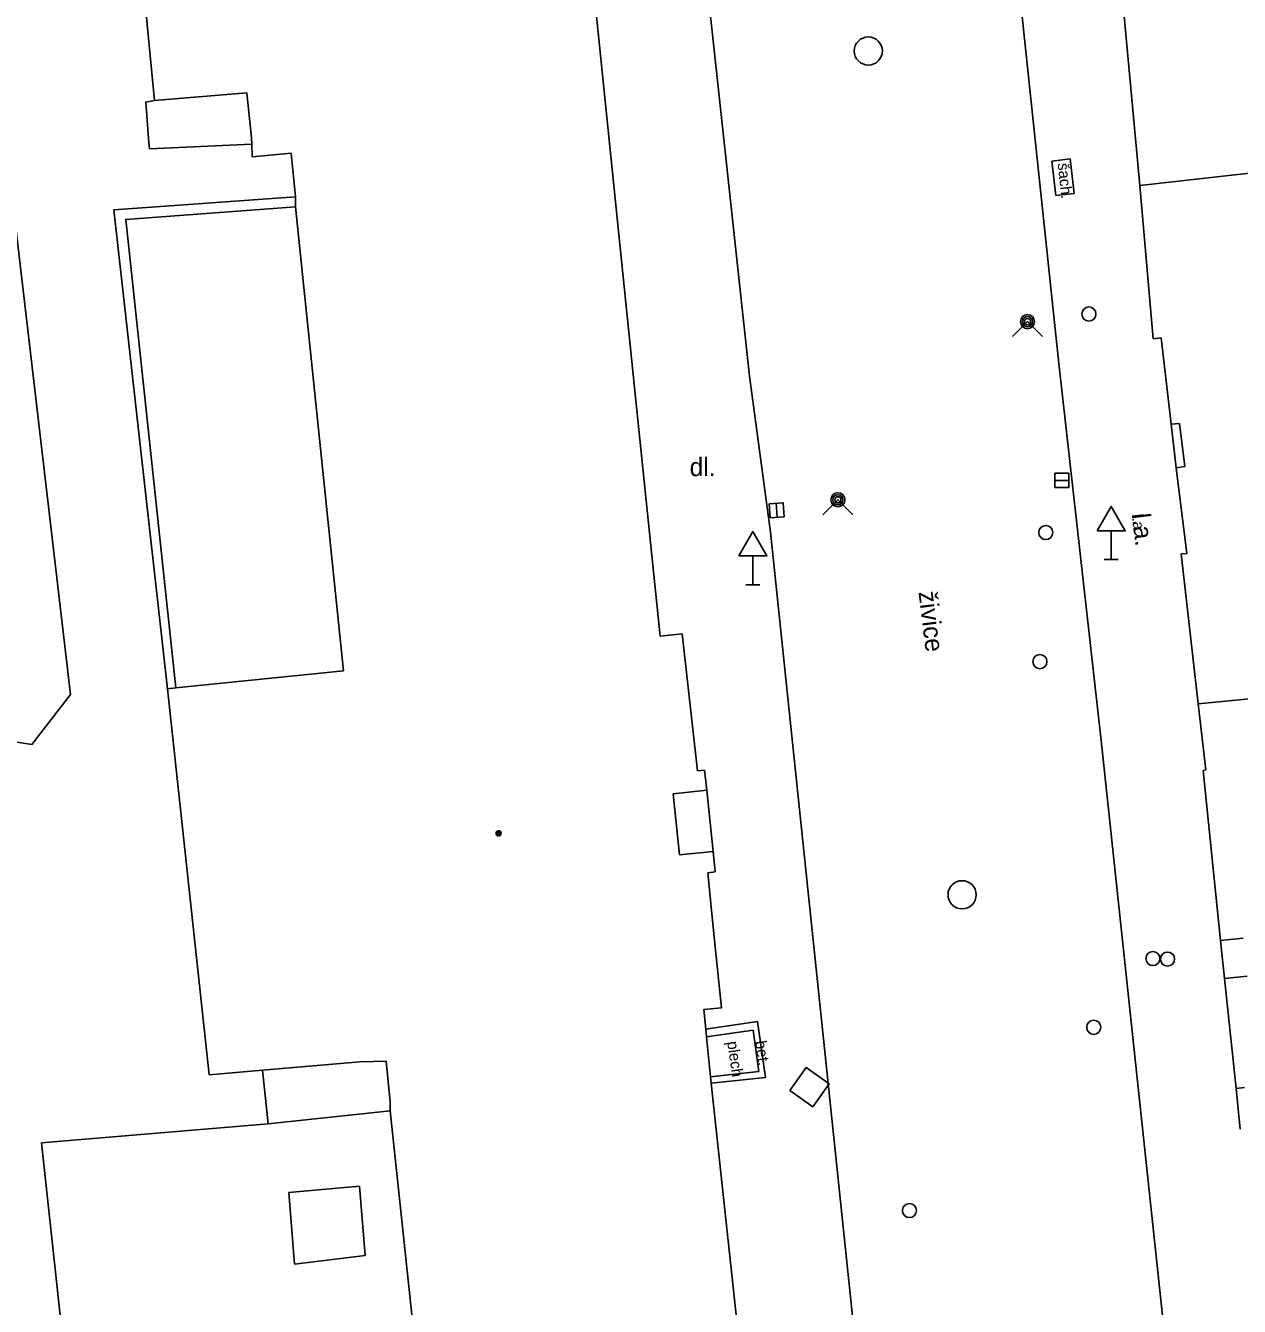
# Model space of a CAD drawing. Extents: x -600309 to -598967, y -1161267 to -1160292.
# Drawn here: x -599183.16 to -599140.08, y -1160387.93 to -1160342.5 of the extents above; entities that cross this region are included whole.
import ezdxf

# ---------------------------------------------------------------- set-up
doc = ezdxf.new("R2010")
doc.units = 0
for name, color, linetype in [('Level 10', 7, 'Continuous'), ('Level 11', 7, 'Continuous'), ('Level 26', 7, 'Continuous'), ('Level 27', 7, 'Continuous'), ('Level 28', 7, 'Continuous'), ('Level 31', 7, 'Continuous'), ('Level 34', 7, 'Continuous'), ('Level 39', 7, 'Continuous'), ('Level 40', 7, 'Continuous'), ('Level 42', 7, 'Continuous'), ('Level 5', 7, 'Continuous'), ('Level 6', 7, 'Continuous')]:
    doc.layers.add(name, color=color, linetype=linetype)

msp = doc.modelspace()

# ---------------------------------------------------------------- linework, layer by layer
at = {"layer": 'Level 10'}
for points in [[(-599146.49, -1160354.48), (-599149.54, -1160325.62)], [(-599160.44, -1160327.53), (-599157.47, -1160354.93)], [(-599144.99, -1160367.86), (-599146.49, -1160354.48)], [(-599151.13, -1160413.44), (-599151.5, -1160410.05), (-599153.03, -1160395.74), (-599156.72, -1160360.47), (-599157.47, -1160354.93)], [(-599142.12, -1160394.68), (-599144.99, -1160367.86)]]:
    msp.add_lwpolyline(points, dxfattribs=at)
at = {"layer": 'Level 11'}
for points in [[(-599213.53, -1160343.68), (-599185.51, -1160367.6), (-599182.93, -1160368), (-599181.56, -1160366.23), (-599183.71, -1160347.95), (-599184.53, -1160346.25), (-599186.4, -1160345.76), (-599188.84, -1160345.9099), (-599189.89, -1160345.81), (-599190.6599, -1160345.46), (-599192.11, -1160344.3), (-599192.85, -1160343.83), (-599193.4699, -1160343.64), (-599213.53, -1160343.68)], [(-599178.58, -1160345.1599), (-599178.89, -1160345.21), (-599178.78, -1160346.6599), (-599178.76, -1160346.87), (-599175.13, -1160346.7)], [(-599173.58, -1160348.57), (-599180.02, -1160349.03), (-599178.12, -1160366.03)], [(-599177.82, -1160365.99), (-599179.6, -1160349.38), (-599173.58, -1160348.93)], [(-599159.02, -1160378.1), (-599157.18, -1160377.83)], [(-599157.34, -1160378.13), (-599158.99, -1160378.37)], [(-599157.34, -1160378.13), (-599157.13, -1160379.6)], [(-599157.18, -1160377.83), (-599156.9, -1160379.81)], [(-599174.75, -1160379.55), (-599174.55, -1160381.45)], [(-599157.13, -1160379.6), (-599158.85, -1160379.79)], [(-599156.9, -1160379.81), (-599158.83, -1160380.01)], [(-599174.55, -1160381.45), (-599170.2199, -1160380.99)], [(-599174.55, -1160381.45), (-599182.59, -1160382.13), (-599180.9099, -1160397.64)], [(-599173.82, -1160383.89), (-599171.31, -1160383.67), (-599171.1, -1160386.12), (-599173.61, -1160386.43), (-599173.82, -1160383.89)]]:
    msp.add_lwpolyline(points, dxfattribs=at)
at = {"layer": 'Level 26'}
for points in [[(-599146.74, -1160347.31), (-599146.09, -1160347.23)], [(-599146.6, -1160348.52), (-599146.74, -1160347.31)], [(-599146.09, -1160347.23), (-599145.94, -1160348.45)], [(-599145.94, -1160348.45), (-599146.6, -1160348.52)]]:
    msp.add_lwpolyline(points, dxfattribs=at)
msp.add_lwpolyline([(-599156.0368, -1160380.2701), (-599155.2199, -1160380.8468), (-599154.6432, -1160380.0299), (-599155.4601, -1160379.4532)], close=True, dxfattribs=at)
at = {"layer": 'Level 27'}
for p, q in [((-599146.63, -1160358.63), (-599146.13, -1160358.63)), ((-599156.5189, -1160359.4407), (-599156.4811, -1160359.9393))]:
    msp.add_line(p, q, dxfattribs=at)
for points in [[(-599146.63, -1160358.88), (-599146.13, -1160358.88), (-599146.13, -1160358.38), (-599146.63, -1160358.38)], [(-599156.7682, -1160359.4596), (-599156.7304, -1160359.9582), (-599156.2318, -1160359.9204), (-599156.2696, -1160359.4218)]]:
    msp.add_lwpolyline(points, close=True, dxfattribs=at)
for centre in [(-599153.25, -1160343.4), (-599149.92, -1160373.33)]:
    msp.add_circle(centre, 0.5, dxfattribs=at)
at = {"layer": 'Level 28'}
for centre in [(-599146.95, -1160360.48), (-599147.16, -1160365.06), (-599145.25, -1160378.03), (-599151.79, -1160384.53)]:
    msp.add_circle(centre, 0.25, dxfattribs=at)
at = {"layer": 'Level 31'}
for points in [[(-599148.13, -1160353.53), (-599147.6, -1160353), (-599147.07, -1160353.53)], [(-599154.86, -1160359.85), (-599154.33, -1160359.32), (-599153.8, -1160359.85)]]:
    msp.add_lwpolyline(points, dxfattribs=at)
for centre, radius in [((-599147.6, -1160353), 0.25), ((-599145.42, -1160352.73), 0.25), ((-599147.6, -1160353), 0.18), ((-599147.6, -1160353), 0.11), ((-599154.33, -1160359.32), 0.25), ((-599154.33, -1160359.32), 0.18), ((-599154.33, -1160359.32), 0.11), ((-599143.15, -1160375.59), 0.25), ((-599142.63, -1160375.61), 0.25)]:
    msp.add_circle(centre, radius, dxfattribs=at)
at = {"layer": 'Level 34'}
for p, q in [((-599144.63, -1160360.422), (-599144.63, -1160361.44)), ((-599157.35, -1160361.312), (-599157.35, -1160362.33)), ((-599144.88, -1160361.44), (-599144.38, -1160361.44)), ((-599157.6, -1160362.33), (-599157.1, -1160362.33))]:
    msp.add_line(p, q, dxfattribs=at)
for points in [[(-599145.13, -1160360.422), (-599144.13, -1160360.422), (-599144.63, -1160359.556)], [(-599157.85, -1160361.312), (-599156.85, -1160361.312), (-599157.35, -1160360.446)]]:
    msp.add_lwpolyline(points, close=True, dxfattribs=at)
at = {"layer": 'Level 39'}
for radius in [0.09, 0.0398]:
    msp.add_circle((-599166.37, -1160371.15), radius, dxfattribs=at)
at = {"layer": 'Level 5'}
for points in [[(-599178.58, -1160345.1599), (-599179.93, -1160331.15)], [(-599161.55, -1160355.34), (-599163.77, -1160333.6)], [(-599143.61, -1160348.17), (-599144.48, -1160338.83)], [(-599175.31, -1160344.88), (-599178.58, -1160345.1599)], [(-599175.14, -1160346.48), (-599175.31, -1160344.88)], [(-599175.13, -1160346.7), (-599175.14, -1160346.48)], [(-599175.12, -1160347.15), (-599175.13, -1160346.7)], [(-599143.61, -1160348.17), (-599131.61, -1160346.82)], [(-599173.73, -1160347.02), (-599175.12, -1160347.15)], [(-599173.58, -1160348.57), (-599173.73, -1160347.02)], [(-599143.61, -1160348.17), (-599143.14, -1160353.61)], [(-599173.58, -1160348.93), (-599173.58, -1160348.57)], [(-599171.88, -1160365.39), (-599173.58, -1160348.93)], [(-599143.14, -1160353.61), (-599142.86, -1160353.57)], [(-599142.5, -1160356.64), (-599142.86, -1160353.57)], [(-599161.55, -1160355.34), (-599160.64, -1160364.16)], [(-599142.2, -1160356.61), (-599142.5, -1160356.64)], [(-599142.32, -1160358.18), (-599142.5, -1160356.64)], [(-599142.2, -1160356.61), (-599142.02, -1160358.14)], [(-599142.02, -1160358.14), (-599142.32, -1160358.18)], [(-599141.95, -1160361.22), (-599142.32, -1160358.18)], [(-599141.95, -1160361.22), (-599142.15, -1160361.24)], [(-599142.15, -1160361.24), (-599141.54, -1160366.56), (-599141.27, -1160368.9)], [(-599160.64, -1160364.16), (-599159.85, -1160364.07)], [(-599159.31, -1160368.93), (-599159.85, -1160364.07)], [(-599177.82, -1160365.99), (-599171.88, -1160365.39)], [(-599141.54, -1160366.56), (-599129.14, -1160365.35)], [(-599178.12, -1160366.03), (-599177.82, -1160365.99)], [(-599176.64, -1160379.7199), (-599178.12, -1160366.03)], [(-599159.31, -1160368.93), (-599159.06, -1160368.91)], [(-599158.98, -1160369.62), (-599159.06, -1160368.91)], [(-599141.37, -1160368.92), (-599141.27, -1160368.9)], [(-599141.37, -1160368.92), (-599140.75, -1160374.95)], [(-599160.18, -1160369.75), (-599158.98, -1160369.62)], [(-599159.95, -1160371.91), (-599160.18, -1160369.75)], [(-599158.76, -1160371.79), (-599158.98, -1160369.62)], [(-599159.95, -1160371.91), (-599158.76, -1160371.79)], [(-599158.69, -1160372.52), (-599158.76, -1160371.79)], [(-599158.95, -1160372.55), (-599158.69, -1160372.52)], [(-599158.78, -1160374.24), (-599158.95, -1160372.55)], [(-599158.78, -1160374.24), (-599158.68, -1160375.17)], [(-599139.95, -1160374.87), (-599140.75, -1160374.95)], [(-599140.75, -1160374.95), (-599140.61, -1160376.3)], [(-599158.46, -1160377.34), (-599158.68, -1160375.17)], [(-599139.81, -1160376.22), (-599140.61, -1160376.3)], [(-599140.61, -1160376.3), (-599140.2, -1160380.2)], [(-599159.09, -1160377.4), (-599158.46, -1160377.34)], [(-599158.99, -1160378.37), (-599159.02, -1160378.1), (-599159.09, -1160377.4)], [(-599158.85, -1160379.79), (-599158.99, -1160378.37)], [(-599174.75, -1160379.55), (-599176.64, -1160379.7199)], [(-599171.29, -1160379.25), (-599174.75, -1160379.55)], [(-599170.36, -1160379.23), (-599171.29, -1160379.25)], [(-599170.2199, -1160380.67), (-599170.36, -1160379.23)], [(-599156.97, -1160397.23), (-599158.83, -1160380.01), (-599158.85, -1160379.79)], [(-599140.2, -1160380.2), (-599139.9, -1160380.17)], [(-599140.2, -1160380.2), (-599140.05, -1160381.64)], [(-599170.2199, -1160380.99), (-599170.2199, -1160380.67)], [(-599168.7, -1160395.23), (-599170.2199, -1160380.99)]]:
    msp.add_lwpolyline(points, dxfattribs=at)
at = {"layer": 'Level 6'}
for points in [[(-599142.2, -1160356.61), (-599142.02, -1160358.14)], [(-599159.95, -1160371.91), (-599160.18, -1160369.75)], [(-599158.78, -1160374.24), (-599158.68, -1160375.17)], [(-599158.85, -1160379.79), (-599158.99, -1160378.37)]]:
    msp.add_lwpolyline(points, dxfattribs=at)

# ---------------------------------------------------------------- texts
at = {"layer": 'Level 40'}
msp.add_text('dl.', height=0.65, dxfattribs=at).set_placement((-599159.59, -1160358.48))
msp.add_text('dl.', height=0.65, dxfattribs=at).set_placement((-599159.59, -1160358.48))
for s, height, rotation, p in [('l.a.', 0.4, 276.1235, (-599143.9, -1160359.84)), ('l.a.', 0.65, 277, (-599143.9, -1160359.84)), ('živice', 0.65, 277, (-599151.47, -1160362.59)), ('plech', 0.4, 278.27728, (-599158.26, -1160378.55)), ('bet.', 0.4, 278.28414, (-599157.27, -1160378.53))]:
    msp.add_text(s, height=height, rotation=rotation, dxfattribs=at).set_placement(p)
at = {"layer": 'Level 42'}
msp.add_text('šach.', height=0.4, rotation=275.99169, dxfattribs=at).set_placement((-599146.53, -1160347.39))

doc.saveas('drawing.dxf')
